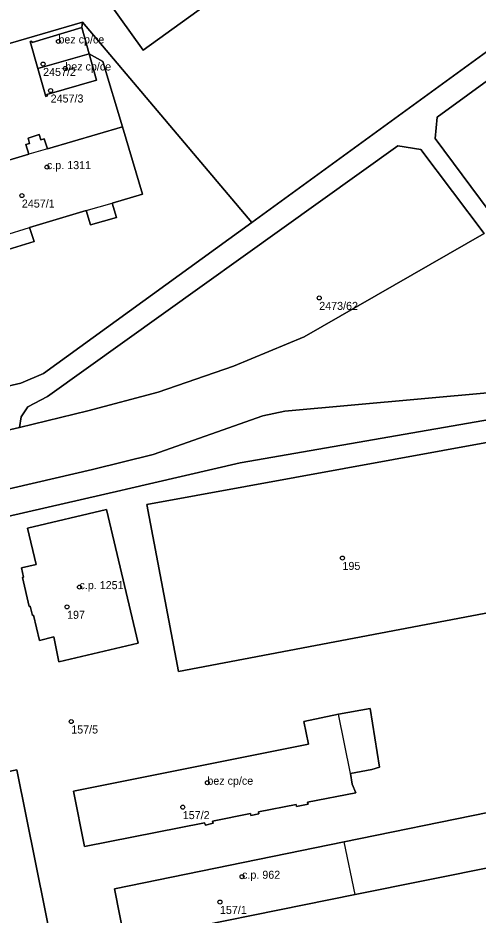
# Model space of a CAD drawing. Extents: x -878211 to -870363, y -1058464 to -1052522.
# Drawn here: x -874017.6 to -873960.2, y -1055893.9 to -1055781.8 of the extents above; entities that cross this region are included whole.
import ezdxf

# ---------------------------------------------------------------- set-up
doc = ezdxf.new("R2010")
doc.units = 0
for name, color, linetype in [('Vrstva 50', 7, 'Continuous'), ('Vrstva 51', 7, 'Continuous'), ('Vrstva 52', 7, 'Continuous')]:
    doc.layers.add(name, color=color, linetype=linetype)

msp = doc.modelspace()

# ---------------------------------------------------------------- linework, layer by layer
at = {"layer": 'Vrstva 50'}
for centre in [(-874012.58, -1055784.77994), (-874014.49, -1055787.59994), (-874011.72, -1055788.15994), (-874013.55, -1055790.91994), (-874014.01, -1055800.47994), (-874017.14, -1055804.03994), (-873980.03, -1055816.81994), (-873977.13, -1055849.29994), (-874009.95, -1055852.93994), (-874011.5, -1055855.39994), (-874010.98, -1055869.72994), (-873993.99, -1055877.36994), (-873997.06, -1055880.41994), (-873989.66, -1055889.10994), (-873992.42, -1055892.26994)]:
    msp.add_circle(centre, 0.25, dxfattribs=at)
at = {"layer": 'Vrstva 51'}
for points in [[(-874047.21, -1055723.6), (-874035.07, -1055740.45), (-874031.59, -1055737.94), (-874026.68, -1055744.69), (-874047.27, -1055759.56), (-874043.18, -1055765.22), (-874055, -1055773.68), (-874065.58, -1055759.04), (-874075.87, -1055766.45), (-874057.78, -1055791.44), (-874047.42, -1055784), (-874051.08, -1055778.98), (-874039.36, -1055770.5), (-874036.45, -1055774.54), (-874007.39, -1055753.6), (-874010.76, -1055748.95), (-874002.66, -1055743.11), (-873988.07, -1055763.29), (-874007.89, -1055777.6), (-874002.01, -1055785.87), (-873956.16, -1055752.78), (-873962.01, -1055744.63), (-873975.21, -1055754.01), (-874000.1, -1055719.65)], [(-874058.58, -1055723.73), (-874055.62, -1055733.36), (-874089.08, -1055758.46), (-874066.12, -1055795.26), (-874064.01, -1055798.79), (-874057.8, -1055796.84), (-874049.97, -1055794.46), (-874028.88, -1055788.01), (-874009.58, -1055782.39), (-873988.43, -1055807.41), (-873941.29, -1055773.04)], [(-873956.16, -1055752.78), (-874002.01, -1055785.87), (-874007.89, -1055777.6), (-873988.07, -1055763.29), (-874002.66, -1055743.11), (-874010.76, -1055748.95), (-874007.39, -1055753.6), (-874036.45, -1055774.54), (-874039.36, -1055770.5), (-874051.08, -1055778.98), (-874047.42, -1055784), (-874057.78, -1055791.44), (-874075.87, -1055766.45), (-874065.58, -1055759.04), (-874055, -1055773.68), (-874043.18, -1055765.22), (-874047.27, -1055759.56), (-874026.68, -1055744.69), (-874031.59, -1055737.94), (-874035.07, -1055740.45), (-874047.21, -1055723.6)], [(-873941.29, -1055773.04), (-873988.43, -1055807.41), (-874014.44, -1055826.24), (-874017.27, -1055827.45), (-874040.34, -1055832.8), (-874047.85, -1055806.5), (-874050.75, -1055807.78), (-874043.3, -1055833.49), (-874098.14, -1055846.32), (-874099, -1055846.17), (-874100.01, -1055845.66), (-874101.82, -1055843.78), (-874102.83, -1055844.61), (-874099.62, -1055847.65), (-874095.1, -1055849.81), (-874091.07, -1055849.99), (-874086.59, -1055848.93), (-874017.45, -1055833.01), (-874017.23, -1055831.68), (-874016.38, -1055830.41), (-874013.93, -1055829.11), (-873970.22, -1055797.83), (-873967.36, -1055798.26), (-873959.44, -1055808.76)], [(-874040.34, -1055832.8), (-874017.27, -1055827.45), (-874014.44, -1055826.24), (-873988.43, -1055807.41), (-874009.58, -1055782.39), (-874009.66, -1055783.05), (-874008.74, -1055786.33), (-874007.02, -1055787.28), (-874004.57, -1055795.43), (-874002.07, -1055803.84), (-874005.88, -1055804.99), (-874005.34, -1055806.75), (-874008.56, -1055807.68), (-874009.1, -1055805.88), (-874016.17, -1055808.02), (-874015.59, -1055809.77), (-874018.85, -1055810.77)], [(-873959.44, -1055808.76), (-873981.89, -1055821.69), (-873990.72, -1055825.33), (-874000.15, -1055828.57), (-874008.92, -1055830.92), (-874017.45, -1055833.01), (-874086.59, -1055848.93)], [(-873950.29, -1055827.86), (-873984.31, -1055830.95), (-873987.06, -1055831.54), (-874000.74, -1055836.36), (-874008.31, -1055838.24), (-874102.46, -1055860.12), (-874103.88, -1055860.74), (-874105.18, -1055861.78), (-874106.03, -1055863.41), (-874106.06, -1055865.1), (-874094.18, -1055861.75), (-874027.06, -1055846.42), (-874018.95, -1055844.1), (-874004.77, -1055840.85), (-874004.08, -1055840.69), (-873989.88, -1055837.43), (-873952.81, -1055830.96)], [(-874102.46, -1055860.12), (-874008.31, -1055838.24), (-874000.74, -1055836.36), (-873987.06, -1055831.54), (-873984.31, -1055830.95), (-873950.29, -1055827.86)], [(-873952.81, -1055830.96), (-873989.88, -1055837.43), (-874004.08, -1055840.69), (-874004.77, -1055840.85), (-874018.95, -1055844.1), (-874027.06, -1055846.42), (-874094.18, -1055861.75), (-874106.06, -1055865.1), (-874115.37, -1055867.87), (-874115.87, -1055868.3), (-874114.08, -1055870.5), (-874113.66, -1055870.15), (-874111.58, -1055872.63), (-874112.04, -1055873.01), (-874106.48, -1055879.76), (-874111.4, -1055883.75), (-874100.7, -1055898.44)], [(-873958.57, -1055856.07), (-873997.58, -1055863.49), (-874001.53, -1055842.6), (-873952.29, -1055833.61)]]:
    msp.add_lwpolyline(points, dxfattribs=at)
for points in [[(-873940.44, -1055789.1), (-873940.28, -1055788.81), (-873940.37, -1055788.5), (-873946.01, -1055780.76), (-873946.26, -1055780.6), (-873946.63, -1055780.64), (-873965.3, -1055794.24), (-873965.58, -1055796.91), (-873958.81, -1055805.96), (-873958.44, -1055805.9), (-873953.89, -1055802.59), (-873951.26, -1055800.25), (-873945.44, -1055792.81), (-873946.68, -1055791.21), (-873942.92, -1055788.46), (-873941.74, -1055790.07)], [(-873940.44, -1055789.1), (-873941.74, -1055790.07), (-873942.92, -1055788.46), (-873946.68, -1055791.21), (-873945.44, -1055792.81), (-873951.26, -1055800.25), (-873953.89, -1055802.59), (-873958.44, -1055805.9), (-873958.81, -1055805.96), (-873965.58, -1055796.91), (-873965.3, -1055794.24), (-873946.63, -1055780.64), (-873946.26, -1055780.6), (-873946.01, -1055780.76), (-873940.37, -1055788.5), (-873940.28, -1055788.81)], [(-874016.18, -1055797.52), (-874016.36, -1055796.85), (-874014.99, -1055796.42), (-874014.78, -1055797.08), (-874014.34, -1055796.93), (-874013.93, -1055798.2), (-874004.57, -1055795.43), (-874007.02, -1055787.28), (-874008.74, -1055786.33), (-874007.83, -1055789.6), (-874014.01, -1055791.39), (-874013.96, -1055791.59), (-874014.15, -1055791.64), (-874015.13, -1055788.18), (-874016.1, -1055784.78), (-874015.91, -1055784.73), (-874015.85, -1055784.92), (-874009.66, -1055783.05), (-874009.58, -1055782.39), (-874028.88, -1055788.01), (-874025.34, -1055801.56), (-874016.27, -1055798.86), (-874016.64, -1055797.66)], [(-874008.74, -1055786.33), (-874009.66, -1055783.05), (-874015.85, -1055784.92), (-874015.91, -1055784.73), (-874016.1, -1055784.78), (-874015.13, -1055788.18)], [(-874015.13, -1055788.18), (-874014.15, -1055791.64), (-874013.96, -1055791.59), (-874014.01, -1055791.39), (-874007.83, -1055789.6), (-874008.74, -1055786.33)], [(-874023.04, -1055810.12), (-874019.4, -1055809), (-874018.85, -1055810.77), (-874015.59, -1055809.77), (-874016.17, -1055808.02), (-874009.1, -1055805.88), (-874008.56, -1055807.68), (-874005.34, -1055806.75), (-874005.88, -1055804.99), (-874002.07, -1055803.84), (-874004.57, -1055795.43), (-874013.93, -1055798.2), (-874014.34, -1055796.93), (-874014.78, -1055797.08), (-874014.99, -1055796.42), (-874016.36, -1055796.85), (-874016.18, -1055797.52), (-874016.64, -1055797.66), (-874016.27, -1055798.86), (-874025.34, -1055801.56)], [(-874017.45, -1055833.01), (-874008.92, -1055830.92), (-874000.15, -1055828.57), (-873990.72, -1055825.33), (-873981.89, -1055821.69), (-873959.44, -1055808.76), (-873967.36, -1055798.26), (-873970.22, -1055797.83), (-874013.93, -1055829.11), (-874016.38, -1055830.41), (-874017.23, -1055831.68)], [(-873956.66, -1055853.09), (-873948.76, -1055851.6), (-873952.29, -1055833.61), (-874001.53, -1055842.6), (-873997.58, -1055863.49), (-873958.57, -1055856.07), (-873958.49, -1055856.48), (-873956.13, -1055856.03)], [(-874014.93, -1055859.62), (-874015.67, -1055856.42), (-874015.82, -1055856.47), (-874016.09, -1055855.31), (-874016.24, -1055855.35), (-874017.07, -1055851.73), (-874016.92, -1055851.7), (-874017.19, -1055850.52), (-874015.34, -1055850.09), (-874016.42, -1055845.57), (-874006.57, -1055843.24), (-874002.63, -1055859.92), (-874012.51, -1055862.26), (-874013.15, -1055859.16)], [(-874014.93, -1055859.62), (-874013.15, -1055859.16), (-874012.51, -1055862.26), (-874002.63, -1055859.92), (-874006.57, -1055843.24), (-874016.42, -1055845.57), (-874015.34, -1055850.09), (-874017.19, -1055850.52), (-874016.92, -1055851.7), (-874017.07, -1055851.73), (-874016.24, -1055855.35), (-874016.09, -1055855.31), (-874015.82, -1055856.47), (-874015.67, -1055856.42)], [(-874029.72, -1055877.33), (-874029.55, -1055878.16), (-874017.79, -1055875.77), (-874013.08, -1055899.11), (-874054.94, -1055907.45), (-874055.33, -1055905.48), (-874058.43, -1055906.09), (-874059.32, -1055902.31), (-874072.58, -1055905.16), (-874076.56, -1055886.63), (-874083.32, -1055888.01), (-874086.93, -1055869.92), (-874033.38, -1055859.14)], [(-873981.95, -1055869.71), (-873977.63, -1055868.82), (-873973.68, -1055868.08), (-873972.5, -1055875.42), (-873973.48, -1055875.7), (-873976.14, -1055876.2), (-873975.91, -1055877.53), (-873975.48, -1055878.65), (-873981.5, -1055879.79), (-873981.43, -1055880.05), (-873982.85, -1055880.34), (-873982.92, -1055880.08), (-873987.62, -1055881.02), (-873987.57, -1055881.24), (-873988.55, -1055881.47), (-873988.6, -1055881.21), (-873993.35, -1055882.16), (-873993.26, -1055882.41), (-873994.24, -1055882.67), (-873994.33, -1055882.36), (-874009.32, -1055885.35), (-874010.69, -1055878.44), (-873981.36, -1055872.55)], [(-873981.95, -1055869.71), (-873981.36, -1055872.55), (-874010.69, -1055878.44), (-874009.32, -1055885.35), (-873994.33, -1055882.36), (-873994.24, -1055882.67), (-873993.26, -1055882.41), (-873993.35, -1055882.16), (-873988.6, -1055881.21), (-873988.55, -1055881.47), (-873987.57, -1055881.24), (-873987.62, -1055881.02), (-873982.92, -1055880.08), (-873982.85, -1055880.34), (-873981.43, -1055880.05), (-873981.5, -1055879.79), (-873975.48, -1055878.65), (-873975.91, -1055877.53), (-873976.14, -1055876.2), (-873973.48, -1055875.7), (-873972.5, -1055875.42), (-873973.68, -1055868.08), (-873977.63, -1055868.82)], [(-874076.56, -1055886.63), (-874072.58, -1055905.16), (-874059.32, -1055902.31), (-874058.43, -1055906.09), (-874055.33, -1055905.48), (-874054.94, -1055907.45), (-874013.08, -1055899.11), (-874017.79, -1055875.77), (-874029.55, -1055878.16), (-874029.72, -1055877.33)], [(-874005.59, -1055890.61), (-873976.91, -1055884.74), (-873959, -1055881.07), (-873957.76, -1055887.75), (-873975.56, -1055891.31), (-874004.3, -1055897.15)], [(-874005.59, -1055890.61), (-874004.3, -1055897.15), (-873975.56, -1055891.31), (-873957.76, -1055887.75), (-873959, -1055881.07), (-873976.91, -1055884.74)]]:
    msp.add_lwpolyline(points, close=True, dxfattribs=at)
at = {"layer": 'Vrstva 52'}
msp.add_lwpolyline([(-874047.21, -1055723.6), (-874035.07, -1055740.45), (-874031.59, -1055737.94), (-874026.68, -1055744.69), (-874047.27, -1055759.56), (-874043.18, -1055765.22), (-874055, -1055773.68), (-874065.58, -1055759.04), (-874075.87, -1055766.45), (-874057.78, -1055791.44), (-874047.42, -1055784), (-874051.08, -1055778.98), (-874039.36, -1055770.5), (-874036.45, -1055774.54), (-874007.39, -1055753.6), (-874010.76, -1055748.95), (-874002.66, -1055743.11), (-873988.07, -1055763.29), (-874007.89, -1055777.6), (-874002.01, -1055785.87), (-873956.16, -1055752.78), (-873962.01, -1055744.63), (-873975.21, -1055754.01), (-874000.1, -1055719.65)], dxfattribs=at)
for points in [[(-874015.91, -1055784.73), (-874016.1, -1055784.78), (-874015.13, -1055788.18), (-874008.74, -1055786.33), (-874009.66, -1055783.05), (-874015.85, -1055784.92)], [(-874015.13, -1055788.18), (-874014.15, -1055791.64), (-874013.96, -1055791.59), (-874014.01, -1055791.39), (-874007.83, -1055789.6), (-874008.74, -1055786.33)], [(-874016.27, -1055798.86), (-874025.34, -1055801.56), (-874023.04, -1055810.12), (-874019.4, -1055809), (-874016.17, -1055808.02), (-874009.1, -1055805.88), (-874005.88, -1055804.99), (-874002.07, -1055803.84), (-874004.57, -1055795.43), (-874013.93, -1055798.2)], [(-874015.34, -1055850.09), (-874017.19, -1055850.52), (-874016.92, -1055851.7), (-874017.07, -1055851.73), (-874016.24, -1055855.35), (-874016.09, -1055855.31), (-874015.82, -1055856.47), (-874015.67, -1055856.42), (-874014.93, -1055859.62), (-874013.15, -1055859.16), (-874012.51, -1055862.26), (-874002.63, -1055859.92), (-874006.57, -1055843.24), (-874016.42, -1055845.57)], [(-874010.69, -1055878.44), (-874009.32, -1055885.35), (-873994.33, -1055882.36), (-873994.24, -1055882.67), (-873993.26, -1055882.41), (-873993.35, -1055882.16), (-873988.6, -1055881.21), (-873988.55, -1055881.47), (-873987.57, -1055881.24), (-873987.62, -1055881.02), (-873982.92, -1055880.08), (-873982.85, -1055880.34), (-873981.43, -1055880.05), (-873981.5, -1055879.79), (-873975.48, -1055878.65), (-873975.91, -1055877.53), (-873976.14, -1055876.2), (-873977.63, -1055868.82), (-873981.95, -1055869.71), (-873981.36, -1055872.55)], [(-874029.72, -1055877.33), (-874076.56, -1055886.63), (-874072.58, -1055905.16), (-874059.32, -1055902.31), (-874058.43, -1055906.09), (-874055.33, -1055905.48), (-874054.94, -1055907.45), (-874013.08, -1055899.11), (-874017.79, -1055875.77), (-874029.55, -1055878.16)], [(-874005.59, -1055890.61), (-874004.3, -1055897.15), (-873975.56, -1055891.31), (-873976.91, -1055884.74)]]:
    msp.add_lwpolyline(points, close=True, dxfattribs=at)

# ---------------------------------------------------------------- texts
at = {"layer": 'Vrstva 50'}
for s, p in [('bez cp/ce', (-874012.58, -1055785.03)), ('bez cp/ce', (-874011.72, -1055788.409)), ('2457/2', (-874014.49, -1055789.089)), ('2457/3', (-874013.55, -1055792.409)), ('c.p. 1311', (-874014.01, -1055800.73)), ('2457/1', (-874017.14, -1055805.529)), ('2473/62', (-873980.03, -1055818.309)), ('195', (-873977.13, -1055850.789)), ('c.p. 1251', (-874009.95, -1055853.19)), ('197', (-874011.5, -1055856.889)), ('157/5', (-874010.98, -1055871.219)), ('bez cp/ce', (-873993.99, -1055877.62)), ('157/2', (-873997.06, -1055881.909)), ('c.p. 962', (-873989.66, -1055889.36)), ('157/1', (-873992.42, -1055893.759))]:
    msp.add_text(s, height=0.999996, dxfattribs=at).set_placement(p)

doc.saveas('drawing.dxf')
